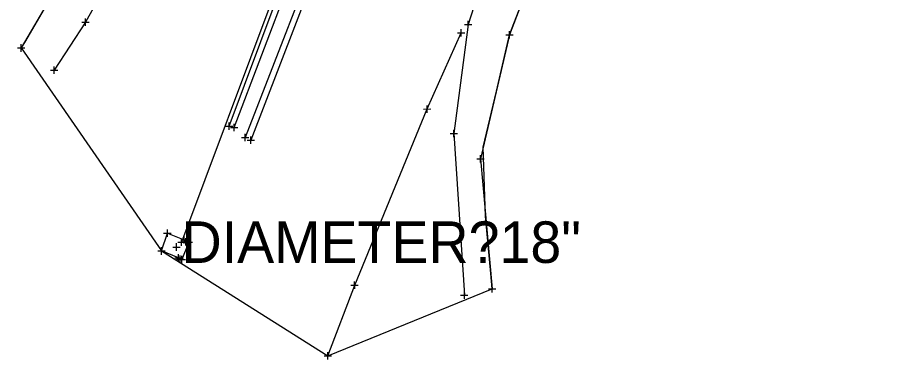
# Model space of a CAD drawing. Extents: x -1 to 1157254, y -1 to 2021979.
# Drawn here: x 1151479.2 to 1151631, y 2018930.3 to 2018989.6 of the extents above; entities that cross this region are included whole.
import ezdxf

# ---------------------------------------------------------------- set-up
doc = ezdxf.new("R2010")
doc.units = 0
for name, color, linetype in [('S_BUILDING_ANNOT', 7, 'Continuous'), ('S_DITCHLINE', 7, 'Continuous'), ('S_EDGE_CONCRETE', 7, 'Continuous'), ('S_EDGE_PAVEMENT', 7, 'Continuous'), ('S_ELECTRIC_UTILITIES', 7, 'Continuous'), ('S_FLAG_POLE', 7, 'Continuous'), ('S_GAS_PUMP_ISLAND_ANNOT', 7, 'Continuous')]:
    doc.layers.add(name, color=color, linetype=linetype)

msp = doc.modelspace()

# ---------------------------------------------------------------- linework, layer by layer
at = {"layer": 'S_BUILDING_ANNOT'}
for p, q in [((1151490.34, 2018988.8), (1151491.62, 2018988.8)), ((1151490.98, 2018988.16), (1151490.98, 2018989.43)), ((1151490.98, 2018988.8), (1151490.98, 2018988.8)), ((1151556.65, 2018988.35), (1151557.92, 2018988.36)), ((1151557.29, 2018987.72), (1151557.29, 2018988.99)), ((1151557.29, 2018988.35), (1151557.29, 2018988.35)), ((1151555.45, 2018986.95), (1151556.73, 2018986.95)), ((1151556.09, 2018986.31), (1151556.09, 2018987.58)), ((1151556.09, 2018986.95), (1151556.09, 2018986.95)), ((1151564.48, 2018985.93), (1151564.48, 2018987.2)), ((1151563.84, 2018986.56), (1151565.12, 2018986.57)), ((1151564.48, 2018986.56), (1151564.48, 2018986.56)), ((1151479.19, 2018984.3), (1151480.46, 2018984.3)), ((1151479.83, 2018983.66), (1151479.82, 2018984.94)), ((1151479.82, 2018984.3), (1151479.82, 2018984.3)), ((1151485.56, 2018979.81), (1151485.55, 2018981.08)), ((1151484.92, 2018980.44), (1151486.19, 2018980.45)), ((1151485.56, 2018980.44), (1151485.56, 2018980.44)), ((1151549.54, 2018973.71), (1151550.81, 2018973.72)), ((1151550.17, 2018973.08), (1151550.17, 2018974.35)), ((1151550.17, 2018973.72), (1151550.17, 2018973.72)), ((1151515.23, 2018970.73), (1151516.5, 2018970.73)), ((1151515.87, 2018970.09), (1151515.87, 2018971.37)), ((1151515.87, 2018970.73), (1151515.87, 2018970.73)), ((1151516.13, 2018970.5), (1151517.4, 2018970.51)), ((1151516.77, 2018969.87), (1151516.77, 2018971.14)), ((1151516.77, 2018970.5), (1151516.77, 2018970.5)), ((1151554.82, 2018968.81), (1151554.82, 2018970.08)), ((1151518.02, 2018968.8), (1151519.29, 2018968.8)), ((1151518.65, 2018968.16), (1151518.65, 2018969.44)), ((1151518.65, 2018968.8), (1151518.65, 2018968.8)), ((1151519.63, 2018967.68), (1151519.62, 2018968.95)), ((1151554.19, 2018969.45), (1151555.46, 2018969.45)), ((1151554.82, 2018969.45), (1151554.82, 2018969.45)), ((1151518.99, 2018968.31), (1151520.26, 2018968.32)), ((1151519.62, 2018968.31), (1151519.62, 2018968.31)), ((1151559.43, 2018964.46), (1151559.43, 2018965.74)), ((1151558.79, 2018965.1), (1151560.07, 2018965.1)), ((1151559.43, 2018965.1), (1151559.43, 2018965.1)), ((1151504.52, 2018952.21), (1151505.8, 2018952.21)), ((1151505.16, 2018951.57), (1151505.16, 2018952.85)), ((1151505.16, 2018952.21), (1151505.16, 2018952.21)), ((1151506.74, 2018949.15), (1151506.73, 2018950.43)), ((1151506.74, 2018949.15), (1151506.73, 2018950.43)), ((1151506.99, 2018950.62), (1151508.27, 2018950.63)), ((1151506.99, 2018950.62), (1151508.27, 2018950.63)), ((1151507.47, 2018951.01), (1151508.74, 2018951.01)), ((1151507.63, 2018949.99), (1151507.63, 2018951.26)), ((1151507.63, 2018949.99), (1151507.63, 2018951.26)), ((1151507.63, 2018950.63), (1151507.63, 2018950.63)), ((1151507.63, 2018950.63), (1151507.63, 2018950.63)), ((1151507.75, 2018950.67), (1151509.02, 2018950.67)), ((1151508.1, 2018950.37), (1151508.1, 2018951.65)), ((1151508.1, 2018951.01), (1151508.1, 2018951.01)), ((1151508.26, 2018950.63), (1151509.54, 2018950.63)), ((1151508.39, 2018950.04), (1151508.38, 2018951.31)), ((1151508.38, 2018950.67), (1151508.38, 2018950.67)), ((1151508.9, 2018950), (1151508.9, 2018951.27)), ((1151508.9, 2018950.63), (1151508.9, 2018950.63)), ((1151503.49, 2018949.1), (1151504.76, 2018949.1)), ((1151504.13, 2018948.46), (1151504.12, 2018949.74)), ((1151504.13, 2018949.1), (1151504.13, 2018949.1)), ((1151506.1, 2018949.79), (1151507.37, 2018949.79)), ((1151506.1, 2018949.79), (1151507.37, 2018949.79)), ((1151506.73, 2018949.79), (1151506.73, 2018949.79)), ((1151506.73, 2018949.79), (1151506.73, 2018949.79)), ((1151506.44, 2018947.93), (1151507.72, 2018947.93)), ((1151506.77, 2018947.67), (1151508.04, 2018947.68)), ((1151507.06, 2018947.61), (1151508.33, 2018947.61)), ((1151507.08, 2018947.29), (1151507.08, 2018948.57)), ((1151507.08, 2018947.93), (1151507.08, 2018947.93)), ((1151507.41, 2018947.04), (1151507.41, 2018948.31)), ((1151507.41, 2018947.68), (1151507.41, 2018947.68)), ((1151507.69, 2018946.97), (1151507.69, 2018948.25)), ((1151507.69, 2018947.61), (1151507.69, 2018947.61)), ((1151536.99, 2018943.2), (1151538.26, 2018943.2)), ((1151537.63, 2018942.56), (1151537.62, 2018943.83)), ((1151537.63, 2018943.2), (1151537.63, 2018943.2)), ((1151561.48, 2018941.88), (1151561.48, 2018943.15)), ((1151556, 2018941.42), (1151557.27, 2018941.42)), ((1151556.64, 2018940.79), (1151556.64, 2018942.06)), ((1151556.64, 2018941.42), (1151556.64, 2018941.42)), ((1151560.84, 2018942.51), (1151562.12, 2018942.51)), ((1151561.48, 2018942.51), (1151561.48, 2018942.51)), ((1151532.33, 2018930.92), (1151533.6, 2018930.92)), ((1151532.97, 2018930.29), (1151532.97, 2018931.56)), ((1151532.97, 2018930.92), (1151532.97, 2018930.92))]:
    msp.add_line(p, q, dxfattribs=at)
at = {"layer": 'S_DITCHLINE'}
msp.add_lwpolyline([(1151523.61, 2018993.43), (1151507.63, 2018950.63)], dxfattribs=at)
at = {"layer": 'S_EDGE_CONCRETE'}
for points in [[(1151665.32, 2019618.35), (1151663.56, 2019588.8), (1151659.6, 2019534.06), (1151659.4, 2019525.74), (1151657.28, 2019494.5), (1151654.81, 2019454.84), (1151653.17, 2019443.85), (1151648.96, 2019412.39), (1151646.72, 2019396.58), (1151641.51, 2019373.7), (1151635.32, 2019351.87), (1151623.96, 2019321.63), (1151610.64, 2019286.76), (1151594.67, 2019246.27), (1151580.05, 2019209.17), (1151567.29, 2019174.79), (1151552.07, 2019136.21), (1151533.12, 2019087.68), (1151518.11, 2019049.1), (1151500.76, 2019006.34), (1151490.98, 2018988.8), (1151485.56, 2018980.44)], [(1151704.86, 2019608.44), (1151705.24, 2019577.73), (1151704.48, 2019532.5), (1151704.1, 2019496.82), (1151702.93, 2019464.9), (1151696.53, 2019399.83), (1151690.62, 2019365.93), (1151683.01, 2019336.72), (1151673.3, 2019308.19), (1151660.32, 2019274.07), (1151648.25, 2019241.97), (1151632.02, 2019198.81), (1151613.86, 2019145.04), (1151594.26, 2019091.55), (1151580.36, 2019053.78), (1151566.62, 2019017.43), (1151557.29, 2018988.35), (1151554.82, 2018969.45), (1151556.64, 2018941.42)], [(1151543.58, 2019043.3), (1151557.09, 2019076.53), (1151564.65, 2019095.47), (1151565.25, 2019096.36), (1151565.58, 2019096.89), (1151566.5, 2019096.71), (1151567, 2019096.59), (1151567.31, 2019095.49), (1151567.44, 2019094.97), (1151560.32, 2019075.55), (1151547.64, 2019040.98), (1151529.65, 2018994.32), (1151519.62, 2018968.31)], [(1151515.87, 2018970.73), (1151524.02, 2018992.56)], [(1151532.97, 2018930.92), (1151537.63, 2018943.2), (1151550.17, 2018973.72), (1151556.09, 2018986.95)]]:
    msp.add_lwpolyline(points, dxfattribs=at)
at = {"layer": 'S_EDGE_PAVEMENT'}
msp.add_lwpolyline([(1151516.77, 2018970.5), (1151526.36, 2018995.79), (1151534.24, 2019015.87), (1151544.5, 2019042.69), (1151558, 2019076.17), (1151565.36, 2019095.05), (1151565.82, 2019095.91), (1151566.06, 2019096.07), (1151566.28, 2019095.89), (1151566.57, 2019095.89), (1151566.45, 2019095.51), (1151566.49, 2019094.88), (1151559.58, 2019075.88), (1151546.81, 2019041.31), (1151528.69, 2018994.72), (1151518.65, 2018968.8)], dxfattribs=at)
at = {"layer": 'S_ELECTRIC_UTILITIES'}
msp.add_lwpolyline([(1151507.08, 2018947.93), (1151504.13, 2018949.1), (1151505.16, 2018952.21), (1151508.1, 2018951.01), (1151508.38, 2018950.67), (1151508.9, 2018950.63), (1151507.69, 2018947.61), (1151507.41, 2018947.68)], close=True, dxfattribs=at)
at = {"layer": 'S_FLAG_POLE'}
for points in [[(1151715.45, 2019596.2), (1151715.07, 2019579.24), (1151714.27, 2019533.29), (1151711.4, 2019496.69), (1151710.6, 2019463.15), (1151708.62, 2019424.41), (1151704.78, 2019395.8), (1151698.68, 2019365.71), (1151690.54, 2019335.66), (1151679.94, 2019306.53), (1151667.35, 2019271.18), (1151655.32, 2019239.37), (1151639.86, 2019196.4), (1151634.5, 2019181.31), (1151615.7, 2019127.93), (1151601.48, 2019087.7), (1151587.68, 2019050.48), (1151575.6, 2019015.8), (1151564.48, 2018986.56), (1151559.43, 2018965.1), (1151561.48, 2018942.51)], [(1151651.74, 2019446.21), (1151642.73, 2019420.11), (1151639.07, 2019399.11), (1151633.8, 2019377.52), (1151627.31, 2019353.6), (1151616.19, 2019324.46), (1151605.67, 2019296.18), (1151599.02, 2019285.94), (1151584.12, 2019249.83), (1151584.02, 2019249.78), (1151575.24, 2019228.32), (1151565.98, 2019203.98), (1151563.23, 2019187.26), (1151551.04, 2019156.21), (1151544.92, 2019141), (1151525.15, 2019091.21), (1151509.97, 2019051.62), (1151493.39, 2019009.53), (1151485.44, 2018993.67), (1151485.4, 2018993.91), (1151479.82, 2018984.3)]]:
    msp.add_lwpolyline(points, dxfattribs=at)
at = {"layer": 'S_GAS_PUMP_ISLAND_ANNOT'}
msp.add_lwpolyline([(1151485.4, 2018993.91), (1151480.39, 2018985.27), (1151479.82, 2018984.3), (1151504.13, 2018949.1), (1151532.97, 2018930.92), (1151561.48, 2018942.51), (1151561.24, 2018945.18), (1151560.33, 2018955.14), (1151559.9, 2018967.1), (1151562.19, 2018976.83), (1151564.48, 2018986.56), (1151564.94, 2018987.78), (1151568.49, 2018997.12)], dxfattribs=at)

# ---------------------------------------------------------------- texts
at = {"layer": 'S_BUILDING_ANNOT'}
msp.add_text('DIAMETER?18"', height=7.2, dxfattribs=at).set_placement((1151507.63, 2018947.03))

doc.saveas('drawing.dxf')
